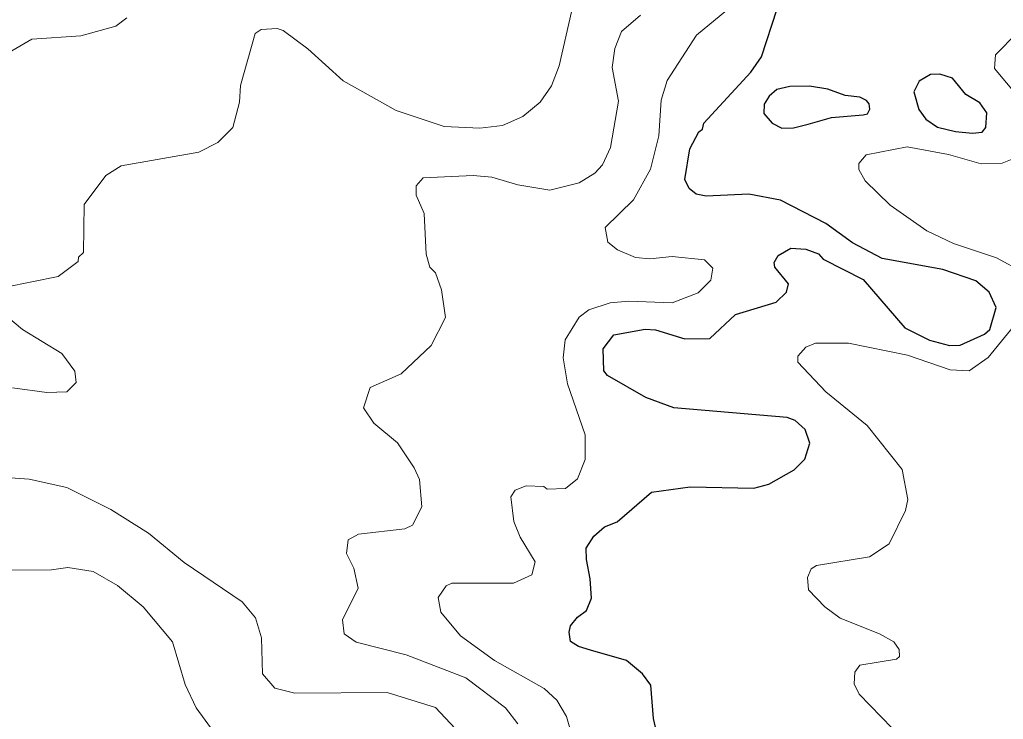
# Model space of a CAD drawing. Extents: x 673.3 to 698.5, y 6984.3 to 7012.3.
# Drawn here: x 693.851 to 694.832, y 6999.662 to 7000.36 of the extents above; entities that cross this region are included whole.
import ezdxf

# ---------------------------------------------------------------- set-up
doc = ezdxf.new("R2010")
doc.units = 0
doc.header["$LTSCALE"] = 0.032
doc.layers.add('1', color=7, linetype='Continuous', lineweight=25)
doc.layers.add('2', color=7, linetype='Continuous', lineweight=13)

msp = doc.modelspace()

# ---------------------------------------------------------------- linework, layer by layer
at = {"layer": '1'}
for points in [[(694.7108, 7000.1215), (694.6815, 7000.1371), (694.6549, 7000.1564), (694.6095, 7000.1797), (694.5781, 7000.1856), (694.5354, 7000.1839), (694.5256, 7000.1857), (694.5186, 7000.1913), (694.5144, 7000.2005), (694.5193, 7000.2308), (694.5281, 7000.248), (694.532, 7000.2507), (694.5333, 7000.2566), (694.5801, 7000.3075), (694.5905, 7000.3226), (694.6064, 7000.3704)], [(694.4863, 6999.6487), (694.4829, 6999.6629), (694.4803, 6999.6962), (694.4721, 6999.7073), (694.4562, 6999.7206), (694.4202, 6999.731), (694.4083, 6999.7346), (694.4004, 6999.7397), (694.3989, 6999.7491), (694.4004, 6999.7553), (694.4073, 6999.764), (694.4162, 6999.7706), (694.4214, 6999.783), (694.4199, 6999.8023), (694.4162, 6999.8215), (694.4159, 6999.8326), (694.4237, 6999.8448), (694.4343, 6999.8539), (694.4467, 6999.8591), (694.4811, 6999.8887), (694.5196, 6999.894), (694.583, 6999.8925), (694.598, 6999.8967), (694.6232, 6999.911), (694.6338, 6999.9215), (694.6388, 6999.9376), (694.6343, 6999.9512), (694.6241, 6999.96), (694.6161, 6999.9632), (694.5033, 6999.9726), (694.4754, 6999.983), (694.4371, 7000.005), (694.4336, 7000.0097), (694.433, 7000.0314), (694.4435, 7000.0454), (694.4747, 7000.0512), (694.485, 7000.0504), (694.5141, 7000.0415), (694.5392, 7000.0418), (694.5649, 7000.0658), (694.6052, 7000.078), (694.6156, 7000.0881), (694.6175, 7000.0962), (694.604, 7000.1131), (694.6033, 7000.1175), (694.6074, 7000.1247), (694.6198, 7000.1318), (694.6348, 7000.131), (694.6474, 7000.1263), (694.6521, 7000.1208), (694.6919, 7000.1006), (694.7334, 7000.0526), (694.758, 7000.0401), (694.7779, 7000.035), (694.7885, 7000.0351), (694.813, 7000.0463), (694.8182, 7000.0509), (694.8244, 7000.0726), (694.8177, 7000.088), (694.8042, 7000.0992), (694.7714, 7000.1107), (694.7108, 7000.1215)]]:
    msp.add_lwpolyline(points, dxfattribs=at)
for points in [[(694.7809, 7000.3014), (694.7684, 7000.3053), (694.7592, 7000.3051), (694.7478, 7000.2985), (694.7424, 7000.2879), (694.7476, 7000.2703), (694.7545, 7000.2605), (694.7661, 7000.2524), (694.7839, 7000.2483), (694.8009, 7000.2465), (694.8106, 7000.2477), (694.8141, 7000.2523), (694.8152, 7000.2668), (694.8083, 7000.2768), (694.7942, 7000.2852)], [(694.637, 7000.2557), (694.6604, 7000.2623), (694.6921, 7000.265), (694.6963, 7000.266), (694.6986, 7000.2706), (694.6981, 7000.2757), (694.6953, 7000.2791), (694.6886, 7000.2823), (694.6742, 7000.2841), (694.6568, 7000.2906), (694.6386, 7000.2936), (694.619, 7000.2931), (694.6058, 7000.2902), (694.5983, 7000.2833), (694.5934, 7000.2755), (694.5929, 7000.2661), (694.6014, 7000.2564), (694.611, 7000.2517), (694.6224, 7000.252)]]:
    msp.add_lwpolyline(points, close=True, dxfattribs=at)
at = {"layer": '2'}
for points in [[(694.4067, 6999.629), (694.3963, 6999.665), (694.3866, 6999.6813), (694.374, 6999.6929), (694.3246, 6999.7207), (694.2908, 6999.7453), (694.2712, 6999.7689), (694.2684, 6999.7837), (694.2763, 6999.7951), (694.2819, 6999.7979), (694.3436, 6999.798), (694.3619, 6999.8062), (694.3651, 6999.8191), (694.3501, 6999.8437), (694.3438, 6999.8592), (694.3409, 6999.8839), (694.3453, 6999.8905), (694.3563, 6999.8948), (694.3736, 6999.8941), (694.377, 6999.8916), (694.3952, 6999.8924), (694.4073, 6999.9018), (694.4149, 6999.921), (694.4149, 6999.9456), (694.3972, 6999.9965), (694.393, 7000.0225), (694.3949, 7000.0406), (694.409, 7000.063), (694.4185, 7000.0704), (694.4397, 7000.0773), (694.4583, 7000.0789), (694.5016, 7000.0773), (694.5276, 7000.0872), (694.5402, 7000.0999), (694.542, 7000.112), (694.5337, 7000.1204), (694.5016, 7000.1236), (694.4794, 7000.1212), (694.4652, 7000.1225), (694.4473, 7000.1303), (694.4375, 7000.1378), (694.4349, 7000.1526), (694.4632, 7000.1801), (694.4801, 7000.2108), (694.4883, 7000.244), (694.4908, 7000.2795), (694.4966, 7000.2991), (694.5259, 7000.3444), (694.5675, 7000.3784)], [(693.8373, 7000.0929), (693.8896, 7000.1037), (693.9098, 7000.1187), (693.9101, 7000.1228), (693.915, 7000.1275), (693.9158, 7000.1756), (693.9372, 7000.2045), (693.9525, 7000.214), (694.03, 7000.2277), (694.0488, 7000.2373), (694.0638, 7000.2521), (694.0705, 7000.2774), (694.0714, 7000.2942), (694.086, 7000.3459), (694.0919, 7000.3499), (694.1079, 7000.3509), (694.114, 7000.349), (694.1386, 7000.3307), (694.1737, 7000.2989), (694.2266, 7000.2692), (694.2743, 7000.2533), (694.3101, 7000.2516), (694.3327, 7000.2541), (694.3528, 7000.2633), (694.37, 7000.2774), (694.3814, 7000.2937), (694.389, 7000.3137), (694.4012, 7000.3675)], [(693.9581, 7000.3615), (693.9473, 7000.3532), (693.9123, 7000.3436), (693.8634, 7000.3404), (693.8218, 7000.3162)], [(694.47, 7000.3641), (694.4513, 7000.3479), (694.4445, 7000.3309), (694.4419, 7000.3121), (694.4482, 7000.2785), (694.4403, 7000.2323), (694.4321, 7000.2149), (694.4247, 7000.2067), (694.4091, 7000.1972), (694.3797, 7000.1897), (694.348, 7000.195), (694.3219, 7000.2027), (694.3032, 7000.2043), (694.2535, 7000.2019), (694.2466, 7000.1939), (694.2464, 7000.1849), (694.2546, 7000.1666), (694.2566, 7000.1259), (694.2601, 7000.1128), (694.2659, 7000.1074), (694.2718, 7000.0905), (694.2757, 7000.0629), (694.2616, 7000.0347), (694.2315, 7000.0066), (694.2007, 6999.993), (694.1942, 6999.9727), (694.2044, 6999.9573), (694.2278, 6999.9378), (694.2446, 6999.913), (694.2497, 6999.9011), (694.2521, 6999.874), (694.2429, 6999.8558), (694.2352, 6999.852), (694.1892, 6999.8468), (694.1789, 6999.8409), (694.1772, 6999.8275), (694.1845, 6999.8127), (694.1886, 6999.7927), (694.1732, 6999.7613), (694.1749, 6999.7474), (694.1866, 6999.7391), (694.2365, 6999.7263), (694.2961, 6999.7034), (694.3355, 6999.6737), (694.3478, 6999.6576)], [(694.8455, 7000.3466), (694.8238, 7000.3246), (694.823, 7000.3111), (694.8586, 7000.2681)], [(694.8404, 7000.2207), (694.8304, 7000.2166), (694.8097, 7000.2159), (694.7769, 7000.2254), (694.7358, 7000.2329), (694.6949, 7000.2248), (694.6878, 7000.2162), (694.6878, 7000.2103), (694.694, 7000.1989), (694.719, 7000.1749), (694.7553, 7000.1492), (694.782, 7000.1365), (694.8249, 7000.1224), (694.8518, 7000.1077)], [(693.8443, 6999.9925), (693.8785, 6999.988), (693.8984, 6999.9885), (693.9076, 6999.9978), (693.9065, 7000.0093), (693.8935, 7000.0269), (693.8541, 7000.0508), (693.8311, 7000.0701)], [(694.852, 7000.0664), (694.8165, 7000.0228), (694.7976, 7000.0097), (694.7787, 7000.0107), (694.736, 7000.0253), (694.6775, 7000.0373), (694.6446, 7000.0373), (694.6349, 7000.0332), (694.6268, 7000.0241), (694.6268, 7000.0181), (694.6547, 6999.9885), (694.696, 6999.955), (694.731, 6999.9113), (694.7365, 6999.8812), (694.7341, 6999.8702), (694.7179, 6999.8371), (694.6984, 6999.8241), (694.6456, 6999.8154), (694.6402, 6999.8121), (694.6365, 6999.8034), (694.6375, 6999.7913), (694.6538, 6999.7742), (694.6689, 6999.7629), (694.7084, 6999.7473), (694.7227, 6999.7392), (694.728, 6999.7318), (694.7283, 6999.7247), (694.7252, 6999.7222), (694.6885, 6999.7162), (694.6838, 6999.7091), (694.683, 6999.6974), (694.6879, 6999.6872), (694.732, 6999.6421)], [(694.2954, 6999.6422), (694.2658, 6999.674), (694.2177, 6999.6889), (694.1257, 6999.688), (694.1056, 6999.6931), (694.0933, 6999.7076), (694.0925, 6999.7432), (694.0863, 6999.7634), (694.073, 6999.7791), (694.0152, 6999.8185), (693.9799, 6999.8478), (693.9424, 6999.8714), (693.8985, 6999.8933), (693.861, 6999.9014), (693.8097, 6999.9053)], [(693.8414, 6999.8109), (693.883, 6999.811), (693.8993, 6999.8134), (693.9245, 6999.8094), (693.9489, 6999.7956), (693.9745, 6999.7741), (694.0036, 6999.7393), (694.0163, 6999.6969), (694.0272, 6999.6736), (694.0452, 6999.6489)]]:
    msp.add_lwpolyline(points, dxfattribs=at)

doc.saveas('drawing.dxf')
